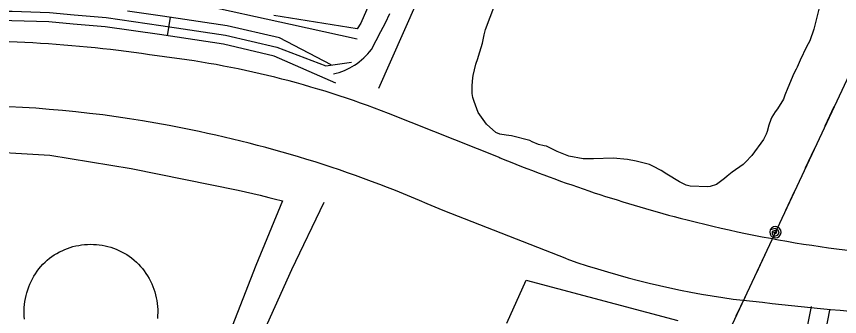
# Model space of a CAD drawing. Extents: x 3704301 to 3742427, y 506229 to 532009.
# Drawn here: x 3722705 to 3724017, y 525503 to 525981 of the extents above; entities that cross this region are included whole.
import ezdxf

# ---------------------------------------------------------------- set-up
doc = ezdxf.new("R2010")
doc.units = 0
for name, color, linetype in [('V-DOMW-TANK', 7, 'Continuous'), ('V-ROAD-CNTR', 7, 'Continuous'), ('V-SITE-OTLN', 7, 'Continuous'), ('V-SITE-VEGE', 7, 'Continuous'), ('V-TOPO-SHOR', 7, 'Continuous'), ('V-UTIL-LINE', 7, 'Continuous')]:
    doc.layers.add(name, color=color, linetype=linetype)

msp = doc.modelspace()

# ---------------------------------------------------------------- linework, layer by layer
at = {"layer": 'V-DOMW-TANK'}
for points in [[(3722724.5, 525550.4), (3722726.3, 525554.8), (3722728.2, 525559.1), (3722730.4, 525563.4), (3722732.8, 525567.5), (3722735.3, 525571.5), (3722738, 525575.5), (3722740.8, 525579.3), (3722743.9, 525582.9), (3722747, 525586.5), (3722750.4, 525589.9), (3722753.8, 525593.2), (3722757.5, 525596.1), (3722761.3, 525598.9), (3722765.2, 525601.5), (3722769.2, 525603.9), (3722773.3, 525606.2), (3722777.5, 525608.2), (3722781.8, 525610.1), (3722786.1, 525611.9), (3722790.5, 525613.4), (3722795, 525614.7), (3722799.6, 525615.8), (3722804.2, 525616.7), (3722808.8, 525617.5), (3722813.5, 525618), (3722818.1, 525618.3), (3722822.8, 525618.4), (3722827.5, 525618.3), (3722832.2, 525618.1), (3722836.8, 525617.6), (3722841.5, 525616.9), (3722846.1, 525616), (3722850.6, 525614.9), (3722855.1, 525613.6), (3722859.6, 525612.1), (3722864, 525610.5), (3722868.2, 525608.6), (3722872.5, 525606.5), (3722876.6, 525604.3), (3722880.6, 525601.9), (3722884.5, 525599.3), (3722888.3, 525596.6), (3722892.5, 525593.1)], [(3722892.5, 525593.1), (3722896, 525590), (3722899.3, 525586.7), (3722902.5, 525583.2), (3722905.6, 525579.6), (3722908.5, 525575.9), (3722911.2, 525572.1), (3722913.8, 525568.1), (3722916.2, 525564), (3722918.4, 525559.9), (3722920.4, 525555.6), (3722922.3, 525551.3), (3722923.9, 525546.9), (3722925.4, 525542.4), (3722926.7, 525537.8), (3722927.7, 525533.3), (3722928.6, 525528.6), (3722929.3, 525523.9), (3722929.7, 525519.3), (3722930, 525514.5), (3722930, 525509.8), (3722929.9, 525505.1), (3722929.5, 525500.4)], [(3722717.8, 525498.9), (3722717.4, 525503.6), (3722717.2, 525508.4), (3722717.2, 525513.2), (3722717.4, 525517.9), (3722717.8, 525522.7), (3722718.4, 525527.4), (3722719.2, 525532.1), (3722720.2, 525536.7), (3722721.5, 525541.3), (3722722.9, 525545.9), (3722724.5, 525550.4)]]:
    msp.add_lwpolyline(points, dxfattribs=at)
at = {"layer": 'V-ROAD-CNTR'}
msp.add_line((3722945.7, 525950.6), (3722950.2, 525980.2), dxfattribs=at)
for points in [[(3722213.1, 525973), (3722299, 525972.4), (3722380.7, 525980.8), (3722462.3, 525985.6), (3722553, 525987.8), (3722648.2, 525989.9), (3722697.9, 525989.7), (3722757.6, 525987.9), (3722796.8, 525984.2), (3722848, 525979.8), (3722935.2, 525967.3), (3723037.8, 525951.9), (3723119.8, 525932.8), (3723198.1, 525903), (3723238.9, 525908.5)], [(3723206.7, 525904.5), (3723124.2, 525947.2), (3723040.6, 525966.6), (3722937.4, 525982.2), (3722881.7, 525990.1)], [(3723210.3, 525890), (3723214.7, 525891.1), (3723219.1, 525892.4), (3723223.4, 525893.9), (3723227.7, 525895.6), (3723231.9, 525897.5), (3723236, 525899.5), (3723240, 525901.7), (3723243.9, 525904.1), (3723247.7, 525906.7), (3723251.3, 525909.4), (3723254.9, 525912.3), (3723258.3, 525915.3), (3723261.6, 525918.5), (3723264.8, 525921.8), (3723267.8, 525925.3), (3723270.6, 525928.9), (3723278.2, 525943), (3723285.6, 525957.3), (3723292.9, 525971.6), (3723299.9, 525986.1)], [(3723213.9, 525875.4), (3723115.5, 525918.4), (3723035, 525937.1), (3722933.1, 525952.5), (3722846.3, 525964.9), (3722795.5, 525969.3), (3722756.7, 525972.9), (3722697.6, 525974.7), (3722648.3, 525974.9), (3722553.3, 525972.8), (3722462.9, 525970.7), (3722381.9, 525965.8), (3722299.7, 525957.4), (3722220.5, 525957.9)], [(3723475.8, 525756.2), (3723297.9, 525826.8)], [(3723582, 525595), (3723384.8, 525672.2)], [(3723971.5, 525519.3), (3723962, 525471.2), (3723822.4, 525182.7), (3723686.5, 524888.3), (3723521.7, 524521.3), (3723386.2, 524227.5), (3723261.6, 523964), (3723113.4, 523639.2), (3723005.4, 523415.6), (3722910.9, 523298.4), (3722780.6, 523024.3), (3722722.1, 522881.3), (3722711.5, 522844.2)], [(3724001, 525513.5), (3723990.7, 525461.6), (3723849.5, 525169.9), (3723713.8, 524875.9), (3723549, 524508.9), (3723413.4, 524214.8), (3723288.8, 523951.4), (3723140.5, 523626.5), (3723030.9, 523399.4), (3722936.4, 523282.3), (3722808, 523012.2), (3722750.5, 522871.5), (3722740.3, 522836)]]:
    msp.add_lwpolyline(points, dxfattribs=at)
for centre, radius, start, end in [((3722599.2, 523712.3), 2231, 81.4956, 91.739), ((3722756.5, 524440.9), 1487.9, 68.6629, 83.3382), ((3722605.3, 523985.3), 1854.4, 78.6781, 89.2822), ((3722599.1, 523909.2), 1930.1, 65.9807, 78.9423), ((3724354.7, 527900.7), 2317.6, 247.6769, 255.197), ((3724269.6, 527585.2), 1990.7, 255.252, 267.5768), ((3724049.3, 526949.8), 1433.1, 250.9672, 261.9021), ((3726063.2, 545996.6), 20585.3, 263.82086, 264.51321)]:
    msp.add_arc(centre, radius, start, end, dxfattribs=at)
at = {"layer": 'V-SITE-OTLN'}
for points in [[(3723301.1, 526079.5), (3723253.9, 525970.6), (3723248.1, 525961.6), (3723115.3, 525983.1)], [(3722631.4, 525767.8), (3722758.2, 525760.5), (3722887.5, 525739.1), (3723058.5, 525704.5), (3723093.5, 525696.6), (3723107.1, 525693.2), (3723115.5, 525691), (3723129.1, 525687.6), (3723086.5, 525584.8), (3722998.7, 525359.9)], [(3723486.6, 525492.7), (3723517.1, 525561.1), (3723758.9, 525497.2)]]:
    msp.add_lwpolyline(points, dxfattribs=at)
at = {"layer": 'V-SITE-VEGE'}
for points in [[(3723523, 525784), (3723494.1, 525791.3), (3723485.4, 525792.3), (3723475.1, 525793.8), (3723469.1, 525796.4), (3723454.2, 525809.8), (3723441, 525828.7), (3723434.2, 525846), (3723432.5, 525852.5), (3723431.4, 525858.5), (3723431.2, 525871.5), (3723432.1, 525883.5), (3723432.6, 525887.3), (3723437.3, 525905.3), (3723440.5, 525914.6), (3723441.5, 525918.4), (3723447.8, 525939.1), (3723450.3, 525952.2), (3723452.4, 525960.9), (3723467.1, 526000.2)], [(3723985.1, 525999.5), (3723975.8, 525961.3), (3723969.5, 525942.8), (3723964.2, 525932.9), (3723954.1, 525911.6), (3723949.4, 525900.7), (3723947.8, 525897.4), (3723944.1, 525890.8), (3723934.6, 525867.9), (3723929.8, 525855.9), (3723927.2, 525849.9), (3723918.1, 525834.5), (3723914.4, 525829.6), (3723909, 525820.8), (3723907.5, 525817.5), (3723904.3, 525808.3), (3723901.2, 525798.4), (3723899.6, 525794.1), (3723895.3, 525785.3), (3723877.2, 525760.1), (3723867, 525749.1), (3723863.2, 525745.8), (3723845.4, 525733.1), (3723837.9, 525727), (3723833.6, 525723.1), (3723820.7, 525713.8), (3723810.4, 525710.4), (3723806.6, 525709.8), (3723778.8, 525711.1), (3723772.3, 525712.6), (3723761.9, 525717.9), (3723741.7, 525730.2), (3723732.3, 525736), (3723719.2, 525742.9), (3723713.7, 525745.6), (3723692.5, 525750.8), (3723678.9, 525753.3), (3723656, 525755.8), (3723624.5, 525754.8), (3723608.2, 525754.6), (3723585.3, 525758.7), (3723572.2, 525764), (3723566.7, 525766.1), (3723549.8, 525774.6), (3723546, 525775.1), (3723536.7, 525777.7), (3723526.9, 525781.9), (3723523, 525784)]]:
    msp.add_lwpolyline(points, dxfattribs=at)
at = {"layer": 'V-TOPO-SHOR'}
for points in [[(3723282.4, 525867.2), (3723363.3, 526049.9), (3723450.8, 526248.9), (3723539.1, 526439.5), (3723629, 526637.4), (3723712, 526815.4), (3723830.5, 527068.7)], [(3722991.3, 526002.3), (3723141.4, 525969), (3723247.7, 525945.9)], [(3722979.8, 525231.3), (3723069, 525411.9), (3723143.8, 525578), (3723195.4, 525685.6)]]:
    msp.add_lwpolyline(points, dxfattribs=at)
at = {"layer": 'V-UTIL-LINE'}
for points in [[(3723710.6, 525202), (3724171.6, 526186.6), (3724414, 526712.9), (3724900.5, 527771.3), (3725385.2, 528812.8), (3725861.2, 529834.4)], [(3723993.8, 525807), (3724008.3, 525837.8)], [(3723962.5, 525740), (3723976.9, 525770.7)], [(3723931.1, 525672.9), (3723945.5, 525703.7)], [(3723914.5, 525637.6), (3723911.7, 525637.1), (3723913.3, 525635.5), (3723916, 525636), (3723917, 525638.8), (3723914, 525640.4), (3723909.5, 525638.9), (3723909.5, 525634.6), (3723913.2, 525631.5), (3723917.6, 525632.8), (3723920.3, 525636.3), (3723919.1, 525641), (3723914.2, 525643.6), (3723906.4, 525641.4), (3723905.6, 525638), (3723906.1, 525634.6), (3723907.9, 525631.6), (3723910.7, 525629.5), (3723914.1, 525628.6), (3723917.6, 525629.2), (3723920.6, 525631), (3723922.7, 525633.8), (3723923.5, 525637.2), (3723923, 525640.7), (3723921.2, 525643.7), (3723918.4, 525645.8), (3723915, 525646.6), (3723911.5, 525646.1), (3723908.5, 525644.3), (3723906.4, 525641.4)], [(3723883.6, 525571.5), (3723898, 525602.3)], [(3723852.2, 525504.5), (3723866.6, 525535.3)]]:
    msp.add_lwpolyline(points, dxfattribs=at)

doc.saveas('drawing.dxf')
